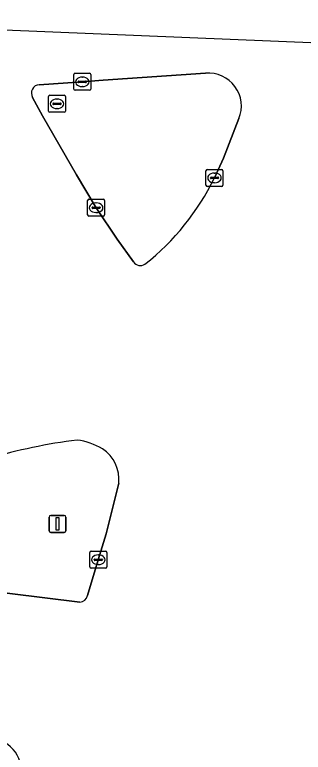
# Model space of a CAD drawing. Extents: x 161477 to 163040, y 383680 to 384871.
# Drawn here: x 161780.19 to 161797.18, y 384827.67 to 384871.05 of the extents above; entities that cross this region are included whole.
import ezdxf

# ---------------------------------------------------------------- set-up
doc = ezdxf.new("R2010")
doc.units = 0
for name, color, linetype in [('IMGEO_Kolk', 7, 'Continuous'), ('IMGEO_Lichtmast', 7, 'Continuous'), ('IMGEO_Rijbaan_regionaal_gesloten', 7, 'Continuous'), ('IMGEO_Rioolput', 7, 'Continuous'), ('IMGEO_Verkeerseiland_groen', 7, 'Continuous'), ('IMGEO_Verkeerseiland_open', 7, 'Continuous')]:
    doc.layers.add(name, color=color, linetype=linetype)

msp = doc.modelspace()

# ---------------------------------------------------------------- linework, layer by layer
at = {"layer": 'IMGEO_Kolk'}
for p, q in [((161783.666, 384866.678), (161783.666, 384867.53)), ((161783.741, 384867.604), (161784.593, 384867.604)), ((161784.667, 384867.53), (161784.667, 384866.678)), ((161783.925, 384867.098), (161783.925, 384867.11)), ((161784.363, 384867.061), (161783.965, 384867.061)), ((161783.968, 384867.147), (161784.366, 384867.147)), ((161784.154, 384867.384), (161784.179, 384867.384)), ((161784.409, 384867.11), (161784.409, 384867.098)), ((161784.593, 384866.604), (161783.741, 384866.604)), ((161784.177, 384866.824), (161784.152, 384866.824)), ((161791.45, 384861.026), (161791.45, 384861.878)), ((161791.525, 384861.952), (161792.377, 384861.952)), ((161792.451, 384861.878), (161792.451, 384861.026)), ((161791.709, 384861.446), (161791.709, 384861.458)), ((161792.147, 384861.409), (161791.749, 384861.409)), ((161791.752, 384861.495), (161792.15, 384861.495)), ((161791.938, 384861.732), (161791.963, 384861.732)), ((161792.193, 384861.458), (161792.193, 384861.446)), ((161792.377, 384860.952), (161791.525, 384860.952)), ((161791.961, 384861.172), (161791.936, 384861.172)), ((161784.482, 384859.271), (161784.482, 384860.123)), ((161784.557, 384860.197), (161785.409, 384860.197)), ((161785.483, 384860.123), (161785.483, 384859.271)), ((161784.741, 384859.691), (161784.741, 384859.703)), ((161785.179, 384859.654), (161784.781, 384859.654)), ((161784.784, 384859.74), (161785.182, 384859.74)), ((161784.97, 384859.977), (161784.995, 384859.977)), ((161785.225, 384859.703), (161785.225, 384859.691)), ((161784.993, 384859.417), (161784.968, 384859.417)), ((161785.409, 384859.197), (161784.557, 384859.197)), ((161784.609, 384838.57), (161784.609, 384839.422)), ((161784.684, 384839.496), (161785.536, 384839.496)), ((161785.097, 384839.276), (161785.122, 384839.276)), ((161785.61, 384839.422), (161785.61, 384838.57)), ((161784.868, 384838.99), (161784.868, 384839.002)), ((161785.306, 384838.953), (161784.908, 384838.953)), ((161784.911, 384839.039), (161785.309, 384839.039)), ((161785.352, 384839.002), (161785.352, 384838.99)), ((161785.536, 384838.496), (161784.684, 384838.496)), ((161785.12, 384838.716), (161785.095, 384838.716))]:
    msp.add_line(p, q, dxfattribs=at)
for points in [[(161783.666, 384866.678), (161783.666, 384867.53)], [(161783.741, 384867.604), (161784.593, 384867.604)], [(161784.667, 384867.53), (161784.667, 384866.678)], [(161784.593, 384866.604), (161783.741, 384866.604)], [(161791.45, 384861.026), (161791.45, 384861.878)], [(161791.525, 384861.952), (161792.377, 384861.952)], [(161792.451, 384861.878), (161792.451, 384861.026)], [(161792.377, 384860.952), (161791.525, 384860.952)], [(161784.482, 384859.271), (161784.482, 384860.123)], [(161784.557, 384860.197), (161785.409, 384860.197)], [(161785.483, 384860.123), (161785.483, 384859.271)], [(161785.409, 384859.197), (161784.557, 384859.197)], [(161784.609, 384838.57), (161784.609, 384839.422)], [(161784.684, 384839.496), (161785.536, 384839.496)], [(161785.61, 384839.422), (161785.61, 384838.57)], [(161785.536, 384838.496), (161784.684, 384838.496)]]:
    msp.add_lwpolyline(points, dxfattribs=at)
for centre, radius, start, end in [((161783.743, 384867.528), 0.0765, 91.552, 178.448), ((161783.743, 384867.528), 0.0765, 91.552, 178.448), ((161784.591, 384867.528), 0.0765, 1.552, 88.448), ((161784.591, 384867.528), 0.0765, 1.552, 88.448), ((161783.965, 384867.107), 0.0403, 85.8775, 175.7526), ((161783.962, 384867.097), 0.0366, 178.938, 274.7102), ((161784.366, 384867.104), 0.043, 264.8664, 352.4533), ((161784.37, 384867.109), 0.0386, 1.7309, 96.639), ((161783.743, 384866.68), 0.0765, 181.552, 268.448), ((161783.743, 384866.68), 0.0765, 181.552, 268.448), ((161784.591, 384866.68), 0.0765, 271.552, 358.448), ((161784.591, 384866.68), 0.0765, 271.552, 358.448), ((161791.527, 384861.876), 0.0765, 91.552, 178.448), ((161791.527, 384861.876), 0.0765, 91.552, 178.448), ((161792.375, 384861.876), 0.0765, 1.552, 88.448), ((161792.375, 384861.876), 0.0765, 1.552, 88.448), ((161791.749, 384861.455), 0.0403, 85.8775, 175.7526), ((161791.746, 384861.445), 0.0366, 178.938, 274.7102), ((161792.15, 384861.452), 0.043, 264.8664, 352.4533), ((161792.154, 384861.457), 0.0386, 1.7309, 96.639), ((161791.527, 384861.028), 0.0765, 181.552, 268.448), ((161791.527, 384861.028), 0.0765, 181.552, 268.448), ((161792.375, 384861.028), 0.0765, 271.552, 358.448), ((161792.375, 384861.028), 0.0765, 271.552, 358.448), ((161784.559, 384860.121), 0.0765, 91.552, 178.448), ((161784.559, 384860.121), 0.0765, 91.552, 178.448), ((161785.407, 384860.121), 0.0765, 1.552, 88.448), ((161785.407, 384860.121), 0.0765, 1.552, 88.448), ((161784.781, 384859.7), 0.0403, 85.8775, 175.7526), ((161784.778, 384859.69), 0.0366, 178.938, 274.7102), ((161785.182, 384859.697), 0.043, 264.8664, 352.4533), ((161785.186, 384859.702), 0.0386, 1.7309, 96.639), ((161784.559, 384859.273), 0.0765, 181.552, 268.448), ((161784.559, 384859.273), 0.0765, 181.552, 268.448), ((161785.407, 384859.273), 0.0765, 271.552, 358.448), ((161785.407, 384859.273), 0.0765, 271.552, 358.448), ((161784.686, 384839.42), 0.0765, 91.552, 178.448), ((161784.686, 384839.42), 0.0765, 91.552, 178.448), ((161785.534, 384839.42), 0.0765, 1.552, 88.448), ((161785.534, 384839.42), 0.0765, 1.552, 88.448), ((161784.908, 384838.999), 0.0403, 85.8775, 175.7526), ((161784.905, 384838.989), 0.0366, 178.938, 274.7102), ((161785.309, 384838.996), 0.043, 264.8664, 352.4533), ((161785.313, 384839.001), 0.0386, 1.7309, 96.639), ((161784.686, 384838.572), 0.0765, 181.552, 268.448), ((161784.686, 384838.572), 0.0765, 181.552, 268.448), ((161785.534, 384838.572), 0.0765, 271.552, 358.448), ((161785.534, 384838.572), 0.0765, 271.552, 358.448)]:
    msp.add_arc(centre, radius, start, end, dxfattribs=at)
for centre, major_axis, ratio, start_param, end_param in [((161784.153, 384867.104), (-0.387, 0.002), 0.722429, 4.712389, 7.853982), ((161784.178, 384867.104), (-0.39, 0.002), 0.717154, 1.570796, 4.712389), ((161791.937, 384861.452), (-0.387, 0.002), 0.722429, 4.712389, 7.853982), ((161791.962, 384861.452), (-0.39, 0.002), 0.717154, 1.570796, 4.712389), ((161784.969, 384859.697), (-0.387, 0.002), 0.722429, 4.712389, 7.853982), ((161784.994, 384859.697), (-0.39, 0.002), 0.717154, 1.570796, 4.712389), ((161785.096, 384838.996), (-0.387, 0.002), 0.722429, 4.712389, 7.853982), ((161785.121, 384838.996), (-0.39, 0.002), 0.717154, 1.570796, 4.712389)]:
    msp.add_ellipse(centre, major_axis=major_axis, ratio=ratio, start_param=start_param, end_param=end_param, dxfattribs=at)
at = {"layer": 'IMGEO_Lichtmast'}
for p, q in [((161782.211, 384840.701), (161782.211, 384841.501)), ((161782.211, 384841.501), (161782.211, 384840.701)), ((161782.311, 384841.601), (161783.101, 384841.601)), ((161783.101, 384841.601), (161782.311, 384841.601)), ((161783.201, 384841.501), (161783.201, 384840.701)), ((161783.201, 384840.701), (161783.201, 384841.501)), ((161783.101, 384840.601), (161782.311, 384840.601)), ((161782.311, 384840.601), (161783.101, 384840.601))]:
    msp.add_line(p, q, dxfattribs=at)
msp.add_lwpolyline([(161782.631, 384841.476), (161782.781, 384841.476), (161782.781, 384840.726), (161782.631, 384840.726), (161782.631, 384841.476)], dxfattribs=at)
for centre, start, end in [((161782.311, 384841.501), 90, 180), ((161782.311, 384841.501), 90, 180), ((161783.101, 384841.501), 0, 90), ((161783.101, 384841.501), 360, 90), ((161782.311, 384840.701), 180, 270), ((161782.311, 384840.701), 180, 270), ((161783.101, 384840.701), 270, 0), ((161783.101, 384840.701), 270, 0)]:
    msp.add_arc(centre, 0.1, start, end, dxfattribs=at)
at = {"layer": 'IMGEO_Rijbaan_regionaal_gesloten'}
for points in [[(161805.876, 384867.485), (161807.868, 384867.389), (161813.154, 384867.175), (161816.801, 384867.04), (161823.281, 384866.762), (161823.482, 384866.753), (161827.467, 384866.551), (161827.989, 384868.136), (161757.741, 384871.048), (161747.289, 384825.229)], [(161781.638, 384866.936), (161784.167, 384867.105), (161785.393, 384867.198), (161791.428, 384867.603)], [(161787.18, 384856.511), (161786.225, 384857.844), (161784.982, 384859.696), (161783.819, 384861.629), (161781.829, 384865.103), (161781.244, 384866.19)], [(161793.383, 384864.942), (161792.486, 384862.617), (161791.952, 384861.451)], [(161786.313, 384843.496), (161785.583, 384840.526)], [(161785.583, 384840.526), (161785.111, 384838.995), (161784.47, 384836.898)], [(161784.016, 384836.503), (161761.334, 384839.312), (161755.765, 384839.98), (161755.222, 384840.057)]]:
    msp.add_lwpolyline(points, dxfattribs=at)
for centre, radius, start, end in [((161791.607, 384865.686), 1.925, 337.2587, 95.3498), ((161781.666, 384866.444), 0.492, 93.2092, 211.1092), ((161778.699, 384867.953), 14.762, 308.348, 333.8658), ((161787.591, 384856.807), 0.507, 215.7258, 301.7519), ((161787.859, 384814.16), 32.126, 97.1269, 106.6515), ((161783.289, 384842.039), 4.041, 59.2448, 81.6974), ((161784.21, 384843.733), 2.116, 353.575, 57.2126), ((161784.008, 384836.971), 0.468, 271.0299, 351.0195), ((161778.64, 384826.554), 1.945, 338.7756, 78.9419)]:
    msp.add_arc(centre, radius, start, end, dxfattribs=at)
at = {"layer": 'IMGEO_Rioolput'}
for p, q in [((161782.181, 384865.384), (161782.181, 384866.236)), ((161782.256, 384866.31), (161783.108, 384866.31)), ((161783.182, 384866.236), (161783.182, 384865.384)), ((161782.44, 384865.804), (161782.44, 384865.816)), ((161782.878, 384865.767), (161782.48, 384865.767)), ((161782.483, 384865.853), (161782.881, 384865.853)), ((161782.669, 384866.09), (161782.694, 384866.09)), ((161782.924, 384865.816), (161782.924, 384865.804)), ((161783.108, 384865.31), (161782.256, 384865.31)), ((161782.692, 384865.53), (161782.667, 384865.53))]:
    msp.add_line(p, q, dxfattribs=at)
for points in [[(161782.181, 384865.384), (161782.181, 384866.236)], [(161782.256, 384866.31), (161783.108, 384866.31)], [(161783.182, 384866.236), (161783.182, 384865.384)], [(161783.108, 384865.31), (161782.256, 384865.31)]]:
    msp.add_lwpolyline(points, dxfattribs=at)
for centre, radius, start, end in [((161782.258, 384866.234), 0.0765, 91.552, 178.448), ((161782.258, 384866.234), 0.0765, 91.552, 178.448), ((161783.106, 384866.234), 0.0765, 1.552, 88.448), ((161783.106, 384866.234), 0.0765, 1.552, 88.448), ((161782.48, 384865.813), 0.0403, 85.8775, 175.7526), ((161782.477, 384865.803), 0.0366, 178.938, 274.7102), ((161782.881, 384865.81), 0.043, 264.8664, 352.4533), ((161782.885, 384865.815), 0.0386, 1.7309, 96.639), ((161782.258, 384865.386), 0.0765, 181.552, 268.448), ((161782.258, 384865.386), 0.0765, 181.552, 268.448), ((161783.106, 384865.386), 0.0765, 271.552, 358.448), ((161783.106, 384865.386), 0.0765, 271.552, 358.448)]:
    msp.add_arc(centre, radius, start, end, dxfattribs=at)
for centre, major_axis, ratio, start_param, end_param in [((161782.668, 384865.81), (-0.387, 0.002), 0.722429, 4.712389, 7.853982), ((161782.693, 384865.81), (-0.39, 0.002), 0.717154, 1.570796, 4.712389)]:
    msp.add_ellipse(centre, major_axis=major_axis, ratio=ratio, start_param=start_param, end_param=end_param, dxfattribs=at)
at = {"layer": 'IMGEO_Verkeerseiland_groen'}
msp.add_arc((161778.64, 384826.554), 1.945, 338.7756, 78.9419, dxfattribs=at)
at = {"layer": 'IMGEO_Verkeerseiland_open'}
for points in [[(161791.428, 384867.603), (161785.393, 384867.198), (161784.167, 384867.105), (161781.638, 384866.936)], [(161781.244, 384866.19), (161781.829, 384865.103), (161783.819, 384861.629), (161784.982, 384859.696), (161786.225, 384857.844), (161787.18, 384856.511)], [(161791.952, 384861.451), (161792.486, 384862.617), (161793.383, 384864.942)], [(161785.583, 384840.526), (161786.313, 384843.496)], [(161784.47, 384836.898), (161785.111, 384838.995), (161785.583, 384840.526)], [(161755.222, 384840.057), (161755.765, 384839.98), (161761.334, 384839.312), (161784.016, 384836.503)]]:
    msp.add_lwpolyline(points, dxfattribs=at)
for centre, radius, start, end in [((161791.607, 384865.686), 1.925, 337.2587, 95.3498), ((161781.666, 384866.444), 0.492, 93.2092, 211.1092), ((161778.699, 384867.953), 14.762, 308.348, 333.8658), ((161787.591, 384856.807), 0.507, 215.7258, 301.7519), ((161787.859, 384814.16), 32.126, 97.1269, 106.6515), ((161783.289, 384842.039), 4.041, 59.2448, 81.6974), ((161784.21, 384843.733), 2.116, 353.575, 57.2126), ((161784.008, 384836.971), 0.468, 271.0299, 351.0195)]:
    msp.add_arc(centre, radius, start, end, dxfattribs=at)

doc.saveas('drawing.dxf')
